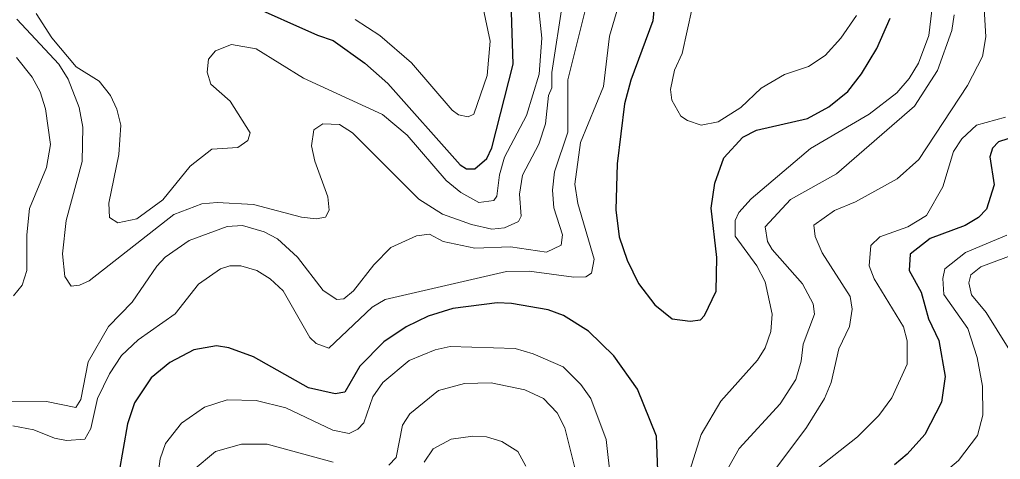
# Model space of a CAD drawing. Extents: x 673.3 to 698.5, y 6984.3 to 7012.3.
# Drawn here: x 686.958 to 688.217, y 7009.571 to 7010.135 of the extents above; entities that cross this region are included whole.
import ezdxf

# ---------------------------------------------------------------- set-up
doc = ezdxf.new("R2010")
doc.units = 0
doc.header["$LTSCALE"] = 0.032
doc.layers.add('1', color=7, linetype='Continuous', lineweight=25)
doc.layers.add('2', color=7, linetype='Continuous', lineweight=13)

msp = doc.modelspace()

# ---------------------------------------------------------------- linework, layer by layer
at = {"layer": '1'}
for points in [[(687.25, 7010.1552), (687.3401, 7010.115), (687.3606, 7010.1081), (687.4009, 7010.0791), (687.4306, 7010.0529), (687.5234, 7009.9486), (687.5314, 7009.9436), (687.5421, 7009.9436), (687.5577, 7009.9565), (687.5639, 7009.9702), (687.5913, 7010.0779), (687.5881, 7010.1844)], [(687.7737, 7010.1655), (687.7704, 7010.1332), (687.7423, 7010.057), (687.7341, 7010.027), (687.7249, 7009.9499), (687.7233, 7009.891), (687.7274, 7009.8561), (687.7377, 7009.8261), (687.7524, 7009.7964), (687.773, 7009.7691), (687.7956, 7009.7512), (687.8183, 7009.7482), (687.8317, 7009.7499), (687.8368, 7009.7552), (687.8519, 7009.7867), (687.8528, 7009.8296), (687.8455, 7009.8929), (687.8503, 7009.925), (687.8618, 7009.9576), (687.8859, 7009.984), (687.9037, 7009.993), (687.969, 7010.0081), (687.9963, 7010.0229), (688.0209, 7010.0426), (688.0385, 7010.0651), (688.0581, 7010.0977), (688.075, 7010.1367)], [(688.2261, 7009.9818), (688.214, 7009.9782), (688.2065, 7009.97), (688.203, 7009.9587), (688.2085, 7009.9229), (688.1988, 7009.8915), (688.1884, 7009.8811), (688.1713, 7009.8707), (688.1264, 7009.8539), (688.1006, 7009.8338), (688.0993, 7009.8132), (688.1148, 7009.785), (688.1244, 7009.7509), (688.1376, 7009.7231), (688.1459, 7009.6769), (688.141, 7009.6442), (688.1194, 7009.6028), (688.0969, 7009.5774), (688.0805, 7009.5639)], [(687.777, 7009.5566), (687.7753, 7009.6006), (687.7509, 7009.6609), (687.7204, 7009.7035), (687.688, 7009.7352), (687.6559, 7009.7552), (687.6364, 7009.7626), (687.5891, 7009.7708), (687.571, 7009.7715), (687.5139, 7009.7643), (687.4824, 7009.7543), (687.4539, 7009.7409), (687.4254, 7009.7216), (687.3944, 7009.6904), (687.3752, 7009.6568), (687.3628, 7009.6546), (687.3287, 7009.6623), (687.2582, 7009.7024), (687.2263, 7009.7136), (687.2107, 7009.7162), (687.1814, 7009.7113), (687.1507, 7009.6951), (687.1268, 7009.6752), (687.1054, 7009.6434), (687.0964, 7009.6165), (687.0854, 7009.5532)]]:
    msp.add_lwpolyline(points, dxfattribs=at)
at = {"layer": '2'}
for points in [[(687.9246, 7009.5537), (687.9679, 7009.6114), (687.9908, 7009.6489), (687.9993, 7009.6693), (688.0094, 7009.7125), (688.023, 7009.741), (688.0262, 7009.7635), (688.0237, 7009.7798), (687.9877, 7009.8355), (687.9789, 7009.8568), (687.9773, 7009.871), (688.0036, 7009.8899), (688.0305, 7009.9013), (688.0842, 7009.9306), (688.112, 7009.9552), (688.1742, 7010.0504), (688.1938, 7010.0874), (688.198, 7010.1126), (688.1932, 7010.1929)], [(687.7321, 7010.1724), (687.7151, 7010.1137), (687.7071, 7010.0491), (687.6777, 7009.9772), (687.6703, 7009.9239), (687.6743, 7009.8991), (687.6954, 7009.8276), (687.6918, 7009.8097), (687.6847, 7009.8049), (687.6693, 7009.8043), (687.6119, 7009.8123), (687.583, 7009.8116), (687.4272, 7009.7759), (687.4105, 7009.7659), (687.3549, 7009.7132), (687.3387, 7009.7192), (687.3304, 7009.7271), (687.2963, 7009.787), (687.2796, 7009.8023), (687.2623, 7009.8131), (687.2419, 7009.8188), (687.228, 7009.8188), (687.2157, 7009.8153), (687.1878, 7009.7956), (687.1578, 7009.7576), (687.11, 7009.7239), (687.0887, 7009.7038), (687.0734, 7009.6804), (687.058, 7009.6489), (687.0494, 7009.6103), (687.0418, 7009.5968), (687.0182, 7009.595), (687.0028, 7009.5981), (686.9761, 7009.6088), (686.9493, 7009.6136)], [(687.5456, 7010.184), (687.5618, 7010.1072), (687.5578, 7010.0632), (687.5407, 7010.0136), (687.5335, 7010.0103), (687.5214, 7010.0125), (687.5131, 7010.0188), (687.4611, 7010.0793), (687.4204, 7010.1146), (687.3887, 7010.1352)], [(687.6435, 7009.8935), (687.6418, 7009.9161), (687.6446, 7009.9394), (687.6614, 7009.9906), (687.6614, 7010.0574), (687.69, 7010.1726)], [(687.8053, 7009.5157), (687.8325, 7009.6025), (687.858, 7009.6452), (687.905, 7009.6978), (687.9149, 7009.714), (687.922, 7009.7349), (687.9235, 7009.757), (687.9149, 7009.7983), (687.904, 7009.8189), (687.8764, 7009.8572), (687.8764, 7009.8772), (687.8809, 7009.8873), (687.8967, 7009.905), (687.9728, 7009.9695), (688.0481, 7010.0137), (688.0838, 7010.0411), (688.0996, 7010.0594), (688.1113, 7010.0789), (688.1249, 7010.1144), (688.132, 7010.1756)], [(686.9795, 7010.1426), (686.9996, 7010.1115), (687.0305, 7010.0742), (687.0601, 7010.056), (687.0745, 7010.0373), (687.0829, 7010.0198), (687.0878, 7009.9996), (687.0855, 7009.9619), (687.0724, 7009.8993), (687.0733, 7009.881), (687.0841, 7009.8742), (687.1083, 7009.8792), (687.1417, 7009.9036), (687.1767, 7009.9467), (687.2046, 7009.9686), (687.238, 7009.9707), (687.2509, 7009.9796), (687.2541, 7009.9896), (687.2284, 7010.0301), (687.2036, 7010.0521), (687.1988, 7010.0676), (687.2004, 7010.0841), (687.2094, 7010.0948), (687.23, 7010.1031), (687.2618, 7010.0973), (687.3223, 7010.0596), (687.4238, 7010.0131), (687.4552, 7009.9866), (687.5053, 7009.9285), (687.5244, 7009.9132), (687.5472, 7009.9004), (687.5665, 7009.9028), (687.5702, 7009.9083), (687.5738, 7009.9357), (687.5804, 7009.9583), (687.6086, 7010.0117), (687.6246, 7010.0648), (687.628, 7010.1109), (687.6223, 7010.1684)], [(687.6549, 7010.1584), (687.641, 7010.0671), (687.6409, 7010.0473), (687.6369, 7010.0374), (687.6328, 7010.0013), (687.6245, 7009.975), (687.6034, 7009.9355), (687.5995, 7009.9111), (687.6018, 7009.8828), (687.5984, 7009.8757), (687.5801, 7009.8676), (687.5638, 7009.8662), (687.538, 7009.8719), (687.5007, 7009.8853), (687.4705, 7009.9046), (687.3854, 7009.9897), (687.3686, 7010.0004), (687.3473, 7010.0013), (687.3355, 7009.9934), (687.3324, 7009.9731), (687.3367, 7009.9531), (687.3537, 7009.9075), (687.3551, 7009.8906), (687.3505, 7009.8815), (687.3384, 7009.8792), (687.3196, 7009.8813), (687.2582, 7009.8978), (687.2116, 7009.9003), (687.1919, 7009.8987), (687.1558, 7009.8847), (687.0471, 7009.7998), (687.0347, 7009.7941), (687.024, 7009.7929), (687.0162, 7009.8051), (687.0131, 7009.8345), (687.0179, 7009.8772), (687.0384, 7009.953), (687.0391, 7009.9967), (687.0343, 7010.0222), (687.0203, 7010.0586), (687.0084, 7010.0776), (686.9545, 7010.1355)], [(688.0321, 7010.1403), (688.0118, 7010.1111), (687.9916, 7010.0889), (687.9703, 7010.0747), (687.9396, 7010.0643), (687.9097, 7010.0469), (687.8834, 7010.0223), (687.8544, 7010.0038), (687.8326, 7009.9996), (687.815, 7010.0055), (687.8066, 7010.0109), (687.7951, 7010.0317), (687.7933, 7010.045), (687.7985, 7010.0698), (687.8081, 7010.0915), (687.8209, 7010.1495)], [(688.1572, 7010.1408), (688.1542, 7010.1209), (688.136, 7010.0695), (688.1065, 7010.0239), (688.0061, 7009.9371), (687.9474, 7009.9041), (687.9147, 7009.869), (687.9178, 7009.8502), (687.9239, 7009.8398), (687.9626, 7009.796), (687.9763, 7009.7703), (687.9781, 7009.7572), (687.9636, 7009.7186), (687.961, 7009.6967), (687.9541, 7009.6733), (687.9338, 7009.6419), (687.8814, 7009.5846), (687.809, 7009.4563)], [(686.9542, 7010.0863), (686.9743, 7010.061), (686.9844, 7010.0423), (686.9911, 7010.0205), (686.9975, 7009.9746), (686.9927, 7009.9452), (686.9708, 7009.8925), (686.9675, 7009.8587), (686.9675, 7009.8131), (686.9612, 7009.7942), (686.9504, 7009.7806)], [(688.223, 7010.0095), (688.1859, 7009.9996), (688.1672, 7009.982), (688.1566, 7009.9658), (688.1429, 7009.9205), (688.1217, 7009.8837), (688.0977, 7009.8689), (688.0618, 7009.8562), (688.0505, 7009.845), (688.0483, 7009.8188), (688.0548, 7009.8024), (688.0921, 7009.7407), (688.097, 7009.7228), (688.097, 7009.693), (688.0773, 7009.6497), (688.0607, 7009.627), (688.0331, 7009.5995), (687.9663, 7009.5472)], [(686.941, 7009.6454), (686.9925, 7009.6448), (687.0302, 7009.6374), (687.0368, 7009.6477), (687.0458, 7009.696), (687.0722, 7009.7413), (687.1024, 7009.7722), (687.1342, 7009.8187), (687.1447, 7009.8299), (687.1758, 7009.8516), (687.2244, 7009.8694), (687.2442, 7009.8708), (687.2719, 7009.8624), (687.2891, 7009.8537), (687.3146, 7009.83), (687.3477, 7009.7872), (687.365, 7009.7758), (687.374, 7009.7767), (687.3866, 7009.7869), (687.4127, 7009.8203), (687.4344, 7009.8426), (687.4674, 7009.8573), (687.4842, 7009.8595), (687.5016, 7009.8504), (687.5421, 7009.8417), (687.5879, 7009.8433), (687.6343, 7009.8367), (687.6528, 7009.8455), (687.6548, 7009.8588), (687.6435, 7009.8935)], [(688.3242, 7009.1673), (688.2153, 7009.2018), (688.1987, 7009.2095), (688.1486, 7009.2419), (688.1147, 7009.2719), (688.0606, 7009.3311), (688.0484, 7009.3508), (688.0212, 7009.4117), (687.9929, 7009.4505), (687.9953, 7009.4646), (688.0115, 7009.4776), (688.0843, 7009.5128), (688.1245, 7009.5369), (688.1627, 7009.5694), (688.1872, 7009.6013), (688.194, 7009.6274), (688.1938, 7009.6647), (688.1866, 7009.7013), (688.1746, 7009.7385), (688.1438, 7009.7824), (688.1427, 7009.8029), (688.1454, 7009.8151), (688.172, 7009.8359), (688.2247, 7009.8583)], [(688.2405, 7009.6912), (688.1984, 7009.7592), (688.1794, 7009.782), (688.176, 7009.7972), (688.1785, 7009.8074), (688.1913, 7009.8178), (688.2408, 7009.8359)], [(687.1353, 7009.549), (687.1385, 7009.5716), (687.1452, 7009.5911), (687.1656, 7009.6171), (687.1953, 7009.6375), (687.2243, 7009.647), (687.2618, 7009.6462), (687.2995, 7009.637), (687.3598, 7009.6083), (687.3809, 7009.604), (687.3921, 7009.6096), (687.3998, 7009.6176), (687.4112, 7009.6508), (687.424, 7009.6694), (687.4578, 7009.6975), (687.4911, 7009.7113)], [(687.4911, 7009.7113), (687.5104, 7009.7154), (687.5938, 7009.7131), (687.6172, 7009.7062), (687.6556, 7009.6893), (687.6781, 7009.6669), (687.6909, 7009.6489), (687.7108, 7009.5964), (687.7166, 7009.5426)], [(687.6721, 7009.5532), (687.6578, 7009.6111), (687.648, 7009.6302), (687.6301, 7009.649), (687.6062, 7009.6599), (687.5631, 7009.669), (687.529, 7009.668), (687.4954, 7009.6589), (687.4586, 7009.6291), (687.4494, 7009.6146), (687.4414, 7009.5732), (687.4318, 7009.5633)], [(687.4773, 7009.5672), (687.4887, 7009.5842), (687.5118, 7009.5965), (687.5397, 7009.6006), (687.557, 7009.5997), (687.5768, 7009.5937), (687.5973, 7009.5806), (687.6077, 7009.5619)], [(687.3605, 7009.5673), (687.2758, 7009.5901), (687.2426, 7009.5901), (687.2094, 7009.581), (687.1809, 7009.5567)]]:
    msp.add_lwpolyline(points, dxfattribs=at)

doc.saveas('drawing.dxf')
